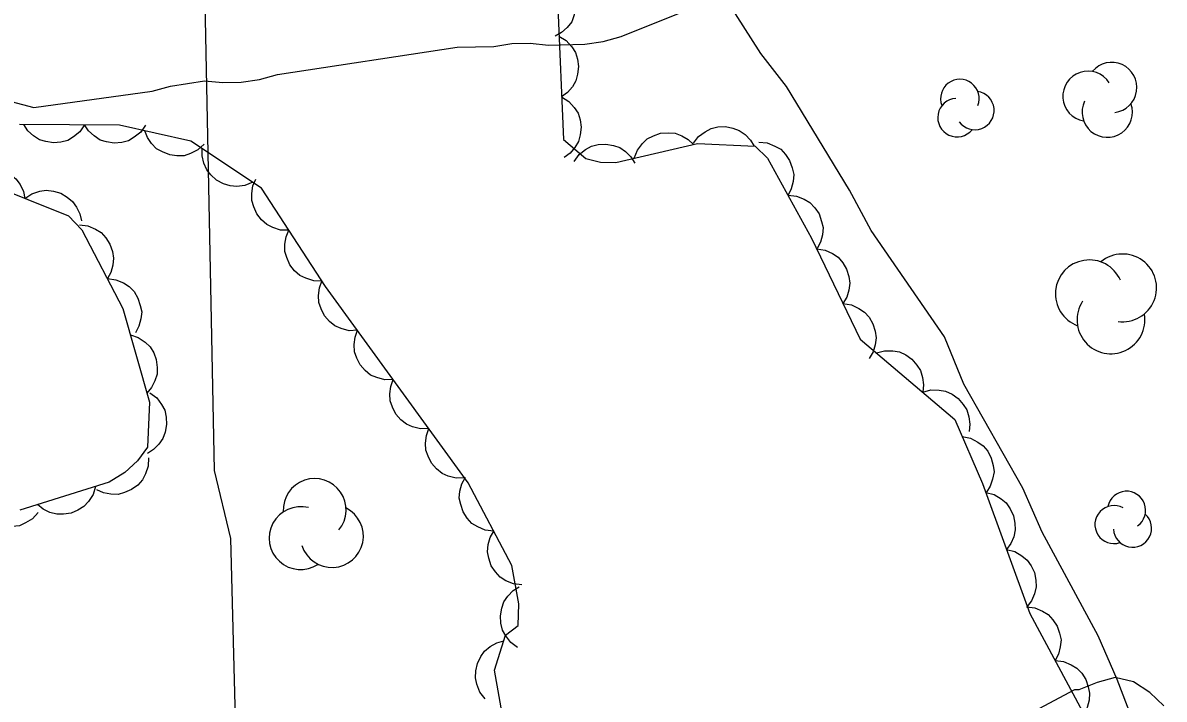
# Model space of a CAD drawing. Extents: x 336540 to 340074, y 5572036 to 5573747.
# Drawn here: x 337902 to 337958.4, y 5572963.6 to 5572997 of the extents above; entities that cross this region are included whole.
import ezdxf

# ---------------------------------------------------------------- set-up
doc = ezdxf.new("R2010")
doc.units = 0
for name, color, linetype in [('Niveau 1', 7, 'Continuous'), ('Niveau 22', 7, 'Continuous'), ('Niveau 44', 7, 'Continuous')]:
    doc.layers.add(name, color=color, linetype=linetype)

msp = doc.modelspace()

# ---------------------------------------------------------------- linework, layer by layer
at = {"layer": 'Niveau 1'}
for points in [[(337901.45, 5572993.13), (337902.58, 5572992.82), (337908.42, 5572993.64), (337909.32, 5572993.88), (337911, 5572994.15), (337911.91, 5572994.06), (337912.81, 5572994.08), (337913.71, 5572994.21), (337914.6, 5572994.46), (337923.47, 5572995.8), (337925.28, 5572995.84), (337926.17, 5572995.98), (337927.07, 5572996), (337927.98, 5572995.91), (337929.78, 5572995.95), (337930.68, 5572996.08), (337931.57, 5572996.33), (337936.04, 5572998.13)], [(337958.36, 5572963.26), (337957.67, 5572963.92), (337956.87, 5572964.46), (337955.96, 5572964.67), (337955.07, 5572964.42), (337954.17, 5572964.06), (337953.95, 5572964.06), (337951.94, 5572962.99)]]:
    msp.add_lwpolyline(points, dxfattribs=at)
at = {"layer": 'Niveau 22'}
for points in [[(337912.54, 5572962), (337912.3, 5572971.54), (337911.5, 5572974.89), (337910.81, 5573009.57), (337910.96, 5573011.31), (337911.79, 5573013.65), (337912.83, 5573015.77), (337913.65, 5573017.15), (337915.31, 5573019.18), (337918.81, 5573022.78), (337920.96, 5573025.66), (337921.54, 5573030.01), (337921.98, 5573031.75)], [(337957.21, 5572961.55), (337956.06, 5572964.56), (337955.12, 5572966.72), (337952.35, 5572971.85), (337951.41, 5572974.02), (337948.49, 5572979.16), (337947.54, 5572981.49), (337943.92, 5572986.75), (337942.84, 5572988.74), (337939.73, 5572993.87), (337938.47, 5572995.5), (337935.2, 5573000.62), (337930.33, 5573007.52), (337928.32, 5573010.83), (337927, 5573013.99), (337934.16, 5573013.11), (337938.64, 5573011.12), (337943.14, 5573008.92), (337949.73, 5573004.97), (337951.29, 5573004.19), (337955.99, 5573001.34), (337958.23, 5573000.44), (337963.27, 5572997.08)]]:
    msp.add_lwpolyline(points, dxfattribs=at)
at = {"layer": 'Niveau 44'}
for points in [[(337928.57, 5572999.34), (337928.9, 5572999.08), (337929.13, 5572998.74), (337929.27, 5572998.45), (337929.33, 5572998.1), (337929.34, 5572997.73), (337929.24, 5572997.36), (337929.13, 5572997.05), (337928.91, 5572996.78), (337928.63, 5572996.53), (337928.32, 5572996.35)], [(337928.44, 5572997.77), (337928.72, 5572991.24), (337929.82, 5572990.31), (337930.55, 5572990.13), (337931.3, 5572990.11), (337935.34, 5572991.05), (337938.19, 5572990.91), (337938.8, 5572990.33), (337940.97, 5572986.37), (337943.37, 5572981.38), (337948.04, 5572977.42), (337949.41, 5572974.25), (337951.75, 5572967.82), (337954.34, 5572962.99)], [(337928.5, 5572996.35), (337928.86, 5572996.13), (337929.13, 5572995.82), (337929.31, 5572995.55), (337929.41, 5572995.21), (337929.46, 5572994.85), (337929.41, 5572994.47), (337929.34, 5572994.15), (337929.16, 5572993.85), (337928.92, 5572993.57), (337928.63, 5572993.35)], [(337928.63, 5572993.35), (337928.99, 5572993.13), (337929.25, 5572992.83), (337929.44, 5572992.55), (337929.54, 5572992.22), (337929.59, 5572991.85), (337929.54, 5572991.47), (337929.47, 5572991.15), (337929.29, 5572990.85), (337929.05, 5572990.57), (337928.76, 5572990.35)], [(337926.05, 5572960.85), (337925.31, 5572965.03), (337925.86, 5572966.76), (337926.49, 5572967.24), (337926.52, 5572968.31), (337926.17, 5572970.2), (337924.02, 5572974.29), (337916.98, 5572983.99), (337913.82, 5572988.84), (337910.32, 5572991.16), (337906.81, 5572991.96), (337901.87, 5572991.98)], [(337905.08, 5572991.97), (337904.85, 5572991.62), (337904.53, 5572991.37), (337904.25, 5572991.2), (337903.91, 5572991.11), (337903.54, 5572991.08), (337903.16, 5572991.14), (337902.85, 5572991.23), (337902.55, 5572991.43), (337902.28, 5572991.68), (337902.08, 5572991.98)], [(337908.08, 5572991.95), (337907.85, 5572991.61), (337907.53, 5572991.36), (337907.25, 5572991.18), (337906.91, 5572991.1), (337906.54, 5572991.07), (337906.16, 5572991.13), (337905.85, 5572991.22), (337905.55, 5572991.42), (337905.28, 5572991.67), (337905.08, 5572991.97)], [(337910.98, 5572991.01), (337910.67, 5572990.73), (337910.31, 5572990.55), (337909.99, 5572990.44), (337909.64, 5572990.43), (337909.28, 5572990.48), (337908.92, 5572990.63), (337908.63, 5572990.78), (337908.39, 5572991.04), (337908.18, 5572991.34), (337908.05, 5572991.68)], [(337932.22, 5572990.32), (337932.37, 5572990.71), (337932.62, 5572991.04), (337932.86, 5572991.27), (337933.17, 5572991.43), (337933.52, 5572991.55), (337933.9, 5572991.57), (337934.23, 5572991.55), (337934.56, 5572991.43), (337934.88, 5572991.25), (337935.14, 5572991)], [(337935.14, 5572991.06), (337935.39, 5572991.39), (337935.72, 5572991.63), (337936.01, 5572991.79), (337936.35, 5572991.87), (337936.72, 5572991.88), (337937.09, 5572991.8), (337937.4, 5572991.69), (337937.69, 5572991.49), (337937.95, 5572991.22), (337938.13, 5572990.91)], [(337913.38, 5572989.13), (337912.99, 5572988.97), (337912.59, 5572988.93), (337912.26, 5572988.95), (337911.93, 5572989.06), (337911.6, 5572989.23), (337911.32, 5572989.5), (337911.11, 5572989.74), (337910.97, 5572990.07), (337910.88, 5572990.43), (337910.88, 5572990.79)], [(337929.25, 5572990.16), (337929.49, 5572990.5), (337929.81, 5572990.75), (337930.1, 5572990.92), (337930.44, 5572991), (337930.81, 5572991.02), (337931.19, 5572990.95), (337931.5, 5572990.85), (337931.79, 5572990.65), (337932.05, 5572990.39), (337932.24, 5572990.08)], [(337938.37, 5572991.12), (337938.78, 5572991.08), (337939.16, 5572990.92), (337939.45, 5572990.76), (337939.69, 5572990.51), (337939.89, 5572990.2), (337940.02, 5572989.84), (337940.09, 5572989.52), (337940.06, 5572989.17), (337939.97, 5572988.81), (337939.81, 5572988.49)], [(337899.35, 5572989.44), (337899.69, 5572989.68), (337900.08, 5572989.8), (337900.41, 5572989.85), (337900.75, 5572989.81), (337901.11, 5572989.7), (337901.44, 5572989.5), (337901.69, 5572989.31), (337901.9, 5572989.02), (337902.06, 5572988.68), (337902.13, 5572988.33)], [(337900.25, 5572989.08), (337904.29, 5572987.47), (337904.95, 5572986.79), (337906.97, 5572982.9), (337908.28, 5572978.27), (337908.19, 5572976.05), (337907.69, 5572975.37), (337907.06, 5572974.79), (337906.29, 5572974.31), (337901.89, 5572972.94)], [(337915.17, 5572986.77), (337914.75, 5572986.77), (337914.37, 5572986.9), (337914.07, 5572987.04), (337913.81, 5572987.28), (337913.58, 5572987.57), (337913.43, 5572987.92), (337913.33, 5572988.23), (337913.33, 5572988.58), (337913.39, 5572988.95), (337913.53, 5572989.28)], [(337902.13, 5572988.33), (337902.48, 5572988.56), (337902.87, 5572988.69), (337903.19, 5572988.74), (337903.54, 5572988.7), (337903.9, 5572988.59), (337904.22, 5572988.39), (337904.48, 5572988.19), (337904.68, 5572987.91), (337904.84, 5572987.57), (337904.92, 5572987.22)], [(337939.81, 5572988.49), (337940.23, 5572988.45), (337940.6, 5572988.29), (337940.89, 5572988.13), (337941.13, 5572987.87), (337941.34, 5572987.57), (337941.46, 5572987.2), (337941.54, 5572986.89), (337941.51, 5572986.54), (337941.42, 5572986.18), (337941.25, 5572985.86)], [(337904.83, 5572987.03), (337905.24, 5572986.98), (337905.61, 5572986.82), (337905.9, 5572986.65), (337906.13, 5572986.39), (337906.33, 5572986.08), (337906.45, 5572985.71), (337906.51, 5572985.39), (337906.48, 5572985.04), (337906.38, 5572984.68), (337906.21, 5572984.37)], [(337916.81, 5572984.25), (337916.39, 5572984.26), (337916, 5572984.39), (337915.71, 5572984.53), (337915.44, 5572984.76), (337915.22, 5572985.06), (337915.06, 5572985.41), (337914.97, 5572985.72), (337914.97, 5572986.07), (337915.03, 5572986.44), (337915.17, 5572986.77)], [(337941.22, 5572985.84), (337941.64, 5572985.78), (337942.01, 5572985.61), (337942.28, 5572985.43), (337942.51, 5572985.16), (337942.7, 5572984.84), (337942.81, 5572984.47), (337942.86, 5572984.15), (337942.81, 5572983.8), (337942.71, 5572983.45), (337942.52, 5572983.14)], [(337906.21, 5572984.37), (337906.62, 5572984.32), (337907, 5572984.16), (337907.28, 5572983.99), (337907.52, 5572983.73), (337907.71, 5572983.41), (337907.83, 5572983.05), (337907.9, 5572982.73), (337907.86, 5572982.38), (337907.76, 5572982.02), (337907.59, 5572981.7)], [(337918.56, 5572981.82), (337918.14, 5572981.8), (337917.75, 5572981.91), (337917.44, 5572982.04), (337917.17, 5572982.26), (337916.93, 5572982.54), (337916.76, 5572982.88), (337916.64, 5572983.19), (337916.63, 5572983.54), (337916.67, 5572983.91), (337916.79, 5572984.25)], [(337942.52, 5572983.14), (337942.94, 5572983.08), (337943.31, 5572982.9), (337943.58, 5572982.72), (337943.81, 5572982.46), (337944, 5572982.14), (337944.11, 5572981.77), (337944.16, 5572981.45), (337944.11, 5572981.1), (337944.01, 5572980.75), (337943.82, 5572980.43)], [(337920.32, 5572979.39), (337919.9, 5572979.38), (337919.51, 5572979.48), (337919.2, 5572979.61), (337918.93, 5572979.83), (337918.69, 5572980.11), (337918.52, 5572980.45), (337918.41, 5572980.76), (337918.39, 5572981.11), (337918.43, 5572981.48), (337918.56, 5572981.82)], [(337907.34, 5572981.6), (337907.73, 5572981.47), (337908.07, 5572981.24), (337908.31, 5572981.01), (337908.49, 5572980.71), (337908.62, 5572980.37), (337908.66, 5572979.98), (337908.66, 5572979.66), (337908.55, 5572979.32), (337908.39, 5572978.99), (337908.15, 5572978.72)], [(337944.17, 5572980.7), (337944.57, 5572980.81), (337944.98, 5572980.8), (337945.31, 5572980.75), (337945.62, 5572980.6), (337945.92, 5572980.39), (337946.17, 5572980.1), (337946.35, 5572979.83), (337946.45, 5572979.49), (337946.5, 5572979.12), (337946.46, 5572978.76)], [(337922.08, 5572976.96), (337921.66, 5572976.95), (337921.27, 5572977.05), (337920.97, 5572977.18), (337920.69, 5572977.4), (337920.45, 5572977.68), (337920.28, 5572978.02), (337920.17, 5572978.33), (337920.15, 5572978.68), (337920.2, 5572979.05), (337920.32, 5572979.39)], [(337908.3, 5572978.73), (337908.64, 5572978.49), (337908.88, 5572978.16), (337909.04, 5572977.87), (337909.11, 5572977.53), (337909.13, 5572977.16), (337909.05, 5572976.78), (337908.95, 5572976.47), (337908.75, 5572976.19), (337908.48, 5572975.93), (337908.18, 5572975.74)], [(337946.46, 5572978.76), (337946.86, 5572978.87), (337947.27, 5572978.86), (337947.59, 5572978.81), (337947.91, 5572978.66), (337948.21, 5572978.45), (337948.46, 5572978.16), (337948.64, 5572977.89), (337948.74, 5572977.55), (337948.79, 5572977.18), (337948.75, 5572976.82)], [(337923.84, 5572974.53), (337923.43, 5572974.52), (337923.03, 5572974.62), (337922.73, 5572974.75), (337922.46, 5572974.97), (337922.21, 5572975.25), (337922.04, 5572975.6), (337921.93, 5572975.9), (337921.91, 5572976.25), (337921.96, 5572976.62), (337922.08, 5572976.96)], [(337948.41, 5572976.57), (337948.82, 5572976.49), (337949.18, 5572976.3), (337949.45, 5572976.11), (337949.67, 5572975.84), (337949.84, 5572975.51), (337949.93, 5572975.14), (337949.98, 5572974.82), (337949.91, 5572974.47), (337949.79, 5572974.12), (337949.6, 5572973.82)], [(337908.24, 5572975.52), (337908.22, 5572975.11), (337908.09, 5572974.72), (337907.94, 5572974.43), (337907.7, 5572974.17), (337907.4, 5572973.95), (337907.05, 5572973.8), (337906.74, 5572973.71), (337906.38, 5572973.72), (337906.02, 5572973.79), (337905.69, 5572973.94)], [(337925.28, 5572971.9), (337924.86, 5572971.95), (337924.49, 5572972.11), (337924.2, 5572972.28), (337923.97, 5572972.54), (337923.77, 5572972.85), (337923.65, 5572973.21), (337923.58, 5572973.53), (337923.61, 5572973.88), (337923.71, 5572974.24), (337923.88, 5572974.56)], [(337905.62, 5572974.1), (337905.5, 5572973.7), (337905.27, 5572973.36), (337905.05, 5572973.11), (337904.75, 5572972.93), (337904.41, 5572972.79), (337904.03, 5572972.74), (337903.71, 5572972.73), (337903.37, 5572972.82), (337903.03, 5572972.98), (337902.75, 5572973.21)], [(337949.57, 5572973.81), (337949.98, 5572973.7), (337950.33, 5572973.49), (337950.58, 5572973.29), (337950.78, 5572973), (337950.94, 5572972.66), (337951.01, 5572972.29), (337951.03, 5572971.96), (337950.95, 5572971.62), (337950.81, 5572971.28), (337950.6, 5572970.99)], [(337902.78, 5572972.82), (337902.51, 5572972.51), (337902.16, 5572972.3), (337901.86, 5572972.16), (337901.51, 5572972.12), (337901.14, 5572972.13), (337900.77, 5572972.25), (337900.47, 5572972.38), (337900.21, 5572972.61), (337899.97, 5572972.89), (337899.81, 5572973.21)], [(337926.67, 5572969.25), (337926.26, 5572969.29), (337925.88, 5572969.45), (337925.6, 5572969.62), (337925.36, 5572969.88), (337925.16, 5572970.19), (337925.04, 5572970.56), (337924.97, 5572970.87), (337925.01, 5572971.23), (337925.11, 5572971.58), (337925.28, 5572971.9)], [(337950.6, 5572970.99), (337951, 5572970.89), (337951.35, 5572970.68), (337951.61, 5572970.47), (337951.81, 5572970.18), (337951.97, 5572969.85), (337952.04, 5572969.47), (337952.06, 5572969.14), (337951.98, 5572968.8), (337951.83, 5572968.46), (337951.62, 5572968.17)], [(337926.46, 5572966.15), (337926.12, 5572966.4), (337925.87, 5572966.72), (337925.71, 5572967.01), (337925.63, 5572967.35), (337925.61, 5572967.72), (337925.68, 5572968.09), (337925.78, 5572968.41), (337925.98, 5572968.69), (337926.24, 5572968.96), (337926.54, 5572969.15)], [(337951.58, 5572968.15), (337951.99, 5572968.1), (337952.37, 5572967.95), (337952.65, 5572967.78), (337952.89, 5572967.52), (337953.09, 5572967.21), (337953.21, 5572966.85), (337953.29, 5572966.53), (337953.25, 5572966.18), (337953.16, 5572965.82), (337952.99, 5572965.5)], [(337924.86, 5572963.62), (337924.6, 5572963.95), (337924.45, 5572964.33), (337924.38, 5572964.65), (337924.39, 5572965), (337924.47, 5572965.36), (337924.65, 5572965.7), (337924.83, 5572965.97), (337925.1, 5572966.19), (337925.43, 5572966.38), (337925.77, 5572966.48)], [(337952.99, 5572965.5), (337953.41, 5572965.46), (337953.78, 5572965.3), (337954.07, 5572965.13), (337954.31, 5572964.88), (337954.51, 5572964.57), (337954.63, 5572964.2), (337954.7, 5572963.89), (337954.67, 5572963.54), (337954.58, 5572963.18), (337954.41, 5572962.86)]]:
    msp.add_lwpolyline(points, dxfattribs=at)
for centre, radius, start, end in [((337955.788, 5572993.812), 1.243, 277.1258, 139.8101), ((337948.294, 5572993.268), 0.952, 338.4063, 201.0907), ((337954.621, 5572993.383), 1.243, 32.4581, 259.9151), ((337949.033, 5572992.676), 0.952, 215.5848, 81.2734), ((337948.153, 5572992.327), 0.952, 93.7387, 321.1957), ((337955.573, 5572992.594), 1.243, 154.3043, 19.9929), ((337954.687, 5572983.62), 1.676, 24.0407, 249.7293), ((337956.328, 5572983.913), 1.676, 262.1945, 129.6516), ((337955.753, 5572982.338), 1.676, 146.8622, 9.5465), ((337916.438, 5572972.942), 1.553, 320.5445, 183.2288), ((337956.522, 5572972.927), 0.941, 305.5413, 168.2257), ((337915.748, 5572971.551), 1.553, 75.8768, 303.3339), ((337917.29, 5572971.653), 1.553, 197.723, 63.4116), ((337955.9, 5572972.221), 0.941, 60.8736, 288.3307), ((337956.818, 5572972.039), 0.941, 182.7198, 48.4084)]:
    msp.add_arc(centre, radius, start, end, dxfattribs=at)

doc.saveas('drawing.dxf')
